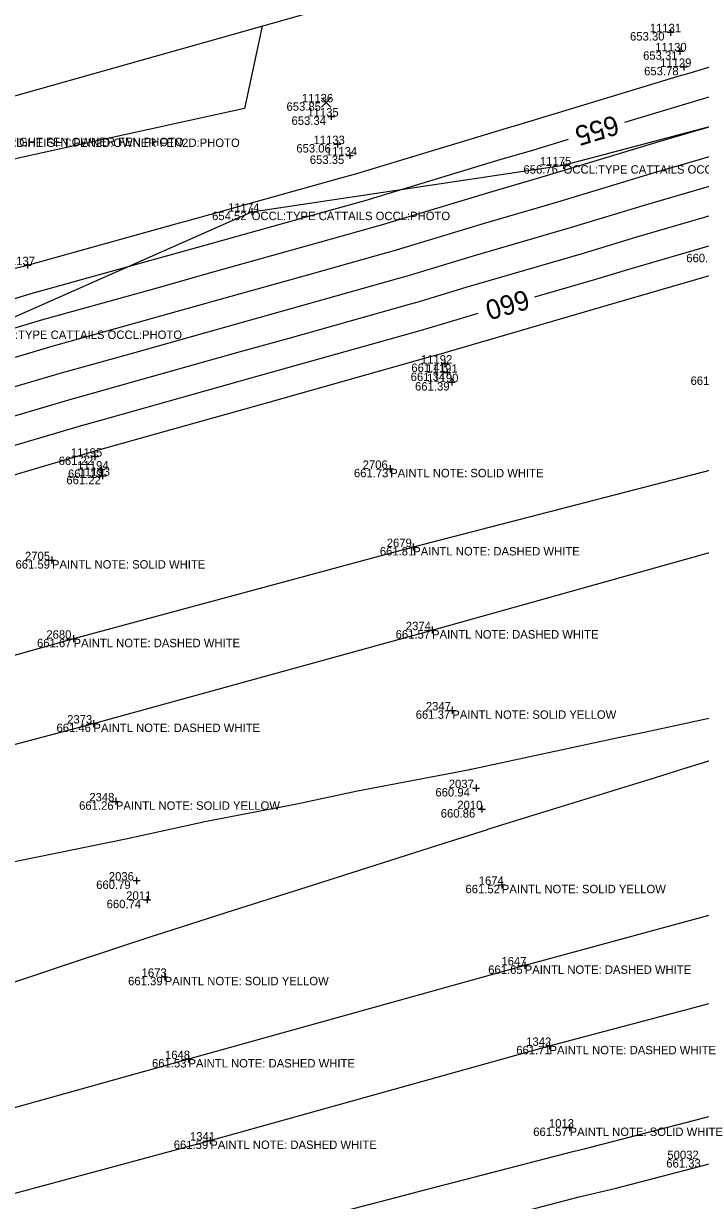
# Model space of a CAD drawing. Extents: x 2129350 to 2137777, y 657588 to 659885.
# Drawn here: x 2130267.9 to 2130364.3, y 657878.6 to 658046.3 of the extents above; entities that cross this region are included whole.
import ezdxf

# ---------------------------------------------------------------- set-up
doc = ezdxf.new("R2010")
doc.units = 0
for name, color, linetype in [('DT_X_Contour_Major', 7, 'Continuous'), ('DT_X_Contour_Minor', 7, 'Continuous'), ('DT_X_TIN_Hull', 7, 'Continuous'), ('PV_X_COP', 7, 'Continuous'), ('SV_X_Occupation_Line', 7, 'Continuous'), ('SV_X_Random_Point', 7, 'Continuous'), ('SV_X_Shot_Marker', 7, 'Continuous'), ('SV_X_Text_Comment', 7, 'Continuous'), ('SV_X_Text_Elevation', 7, 'Continuous'), ('SV_X_Text_Name', 7, 'Continuous')]:
    doc.layers.add(name, color=color, linetype=linetype)

msp = doc.modelspace()

# ---------------------------------------------------------------- linework, layer by layer
at = {"layer": 'DT_X_Contour_Major'}
for points in [[(2130353.54, 658032.24), (2130360.32, 658034.29), (2130364.13, 658035.4), (2130369.43, 658037), (2130373.07, 658038.14), (2130393.39, 658044.25), (2130396.36, 658045.18), (2130417.36, 658051.49), (2130417.59, 658051.56), (2130417.63, 658051.58), (2130439.28, 658058.36), (2130441.49, 658059.06), (2130443.58, 658059.72), (2130449.17, 658061.47)], [(2130436.3, 658036.49), (2130429.32, 658034.29), (2130423.67, 658032.52), (2130423.66, 658032.52), (2130421.89, 658031.96), (2130416.43, 658030.32), (2130397.99, 658024.53), (2130392.9, 658023.01), (2130374.09, 658017.1), (2130372.82, 658016.72), (2130353.91, 658011.22), (2130349.38, 658009.84), (2130340.66, 658007.31)], [(2130249.21, 658002.88), (2130266.44, 658007.07), (2130269.8, 658008.06), (2130269.81, 658008.06), (2130288.44, 658013.25), (2130292.71, 658014.45), (2130311.77, 658019.75), (2130316.87, 658021.19), (2130317.19, 658021.28), (2130335.92, 658026.95), (2130340.42, 658028.26), (2130345.5, 658029.8)], [(2130332.59, 658004.96), (2130329.62, 658004.1), (2130325.6, 658002.88), (2130324.33, 658002.53), (2130304.15, 657996.85), (2130300.28, 657995.77), (2130280.04, 657990.07), (2130276.47, 657989.08), (2130276.41, 657989.06), (2130256.29, 657983.14), (2130252.41, 657982.19), (2130236.45, 657977.49)], [(2130339.75, 657877.24), (2130347.03, 657879.14), (2130352.31, 657880.39), (2130370.7, 657885.15), (2130371.11, 657885.28), (2130376.92, 657887.07), (2130395.18, 657891.81), (2130397.74, 657892.65), (2130400.56, 657893.59), (2130418.83, 657898.39), (2130424.64, 657900.32), (2130436.24, 657903.37)]]:
    msp.add_lwpolyline(points, dxfattribs=at)
at = {"layer": 'DT_X_Contour_Minor'}
for points in [[(2130301.89, 658045.93), (2130299.37, 658034.16), (2130268.63, 658027.44), (2130257.58, 658024.94), (2130259.09, 658023.59), (2130242.77, 658017.14), (2130222.52, 658013.8), (2130223.26, 658014.61), (2130227.6, 658022.07), (2130230.4, 658024.16), (2130185.21, 658011.28), (2130180.81, 658007.91), (2130179.35, 658003.99), (2130173.21, 658003.68), (2130170.31, 658002.6)], [(2130169.21, 657984.52), (2130177.73, 657987.3), (2130180.69, 657988.13), (2130202.05, 657992.79), (2130206.73, 657993.51), (2130211.1, 657994.72), (2130223.52, 658000.83), (2130223.56, 658000.84), (2130243.43, 658005.72), (2130244.31, 658005.97), (2130268.46, 658011.85), (2130268.47, 658011.86), (2130268.47, 658011.86), (2130290.12, 658017.88), (2130291.19, 658018.18), (2130313.3, 658024.34), (2130315.37, 658024.92), (2130315.5, 658024.96), (2130337.18, 658031.52), (2130338.63, 658031.94), (2130361.61, 658038.91), (2130362.39, 658039.14), (2130368.5, 658040.97)], [(2130162.6, 657974), (2130171.59, 657976.56), (2130172.54, 657976.83), (2130178.65, 657978.83), (2130187.57, 657981.3), (2130202.91, 657984.65), (2130206.27, 657985.16), (2130216.19, 657987.91), (2130225.12, 657992.31), (2130225.36, 657992.37), (2130239.64, 657995.87), (2130247.01, 657998.05), (2130264.41, 658002.28), (2130271.12, 658004.26), (2130271.14, 658004.26), (2130286.76, 658008.61), (2130294.22, 658010.71), (2130310.25, 658015.17), (2130318.36, 658017.46), (2130318.87, 658017.6), (2130334.66, 658022.38), (2130342.22, 658024.58), (2130359.04, 658029.68), (2130365.87, 658031.66)], [(2130160.87, 657969.19), (2130172.93, 657972.62), (2130174.21, 657972.98), (2130179.11, 657974.59), (2130191.02, 657977.89), (2130203.34, 657980.58), (2130206.04, 657980.99), (2130218.74, 657984.51), (2130225.92, 657988.04), (2130226.25, 657988.14), (2130237.74, 657990.95), (2130248.36, 657994.08), (2130262.38, 657997.5), (2130272.44, 658000.46), (2130272.47, 658000.47), (2130285.08, 658003.98), (2130295.74, 658006.98), (2130308.72, 658010.59), (2130319.85, 658013.72), (2130320.55, 658013.92), (2130333.4, 658017.81), (2130344.01, 658020.89), (2130357.76, 658025.06), (2130367.61, 658027.93)], [(2130159.15, 657964.38), (2130174.27, 657968.68), (2130175.87, 657969.14), (2130179.57, 657970.35), (2130194.46, 657974.47), (2130203.77, 657976.51), (2130205.82, 657976.82), (2130221.29, 657981.11), (2130226.72, 657983.78), (2130227.15, 657983.9), (2130235.85, 657986.03), (2130249.71, 657990.12), (2130260.35, 657992.71), (2130273.77, 657996.66), (2130273.81, 657996.67), (2130283.4, 657999.34), (2130297.25, 658003.24), (2130307.2, 658006.01), (2130321.35, 658009.99), (2130322.23, 658010.24), (2130332.14, 658013.24), (2130345.8, 658017.21), (2130356.47, 658020.45), (2130369.34, 658024.19)], [(2130371.08, 658020.45), (2130355.19, 658015.83), (2130347.59, 658013.53), (2130330.88, 658008.67), (2130323.91, 658006.56), (2130322.84, 658006.26), (2130305.67, 658001.43), (2130298.77, 657999.5), (2130281.72, 657994.71), (2130275.14, 657992.88), (2130275.09, 657992.86), (2130258.32, 657987.92), (2130251.06, 657986.16), (2130233.95, 657981.11), (2130228.05, 657979.66), (2130227.52, 657979.52), (2130223.84, 657977.7), (2130205.59, 657972.65), (2130204.2, 657972.44), (2130197.9, 657971.06), (2130180.04, 657966.11), (2130177.54, 657965.29), (2130175.61, 657964.74), (2130157.42, 657959.57)], [(2130374.56, 658012.98), (2130352.63, 658006.6), (2130351.17, 658006.16), (2130328.36, 657999.53), (2130327.28, 657999.2), (2130325.83, 657998.79), (2130302.62, 657992.26), (2130301.79, 657992.03), (2130278.36, 657985.44), (2130277.8, 657985.29), (2130277.74, 657985.27), (2130254.26, 657978.35)], [(2130167.99, 657908.35), (2130184.51, 657909.89), (2130184.55, 657909.9), (2130193.68, 657911.1), (2130208.81, 657914.51), (2130229.18, 657919.12), (2130233.22, 657920.09), (2130233.41, 657920.13), (2130233.41, 657920.13), (2130238.6, 657921.18), (2130257.96, 657925.16), (2130267.3, 657927.05), (2130282.44, 657930.16), (2130293.93, 657932.64), (2130306.83, 657935.14), (2130315.45, 657936.98), (2130331.45, 657940.02), (2130331.56, 657940.05), (2130331.64, 657940.06), (2130352.82, 657944.61), (2130356.11, 657945.3), (2130379.56, 657950.35)], [(2130381.78, 657946.2), (2130362.38, 657940.24), (2130357.87, 657938.83), (2130339.97, 657933.32), (2130333.96, 657931.45), (2130333.94, 657931.44), (2130326.86, 657929.18), (2130310.17, 657923.88), (2130296.71, 657919.61), (2130286.64, 657916.39), (2130286.59, 657916.37), (2130274.8, 657912.47), (2130262.78, 657908.44), (2130253.1, 657905.23), (2130238.98, 657900.49), (2130238.67, 657900.39), (2130238.55, 657900.36), (2130222.1, 657895.57), (2130214.58, 657893.24), (2130208.34, 657891.31), (2130190.78, 657886.23), (2130190.77, 657886.23), (2130185.47, 657884.52), (2130166.85, 657878.72)], [(2130153.24, 657835.41), (2130177.1, 657841.67), (2130178.12, 657841.71), (2130201.02, 657847.62), (2130201.11, 657847.65), (2130201.98, 657848.09), (2130225.08, 657854), (2130225.69, 657853.96), (2130226.47, 657854.37), (2130249.22, 657860.2), (2130250.69, 657860.78), (2130273.67, 657866.67), (2130275.08, 657867.15), (2130297.82, 657873), (2130297.93, 657873.03), (2130299.57, 657873.49), (2130322.01, 657879.31), (2130323.98, 657879.85), (2130346.14, 657885.61), (2130347.96, 657886.04), (2130370.12, 657891.78)]]:
    msp.add_lwpolyline(points, dxfattribs=at)
at = {"layer": 'DT_X_TIN_Hull'}
msp.add_lwpolyline([(2130783.99, 658173.92), (2130725.99, 658174.69), (2130684.1, 658160.72), (2130643.82, 658147.62), (2130600.57, 658134.21), (2130551.36, 658118.4), (2130518.75, 658107.99), (2130476.45, 658094.39), (2130448.2, 658086.06), (2130413.51, 658085.79), (2130380.56, 658076.61), (2130381.83, 658071.95), (2130335.13, 658055.3), (2130245.51, 658030.02)], dxfattribs=at)
at = {"layer": 'PV_X_COP'}
for points in [[(2130756.8, 658090.85), (2130709.64, 658077.1), (2130660.65, 658064.17), (2130611.76, 658050.53), (2130564.1, 658038.01), (2130516.21, 658024.74), (2130467.7, 658011.29), (2130419.56, 657997.56), (2130371.3, 657984.1), (2130323.4, 657971.71), (2130275.02, 657958.65), (2130226.86, 657945.08), (2130178.24, 657931.16), (2130131.49, 657919.16), (2130080.47, 657905.05), (2130033.67, 657891.71)], [(2130037.09, 657880.45), (2130085.21, 657893.8), (2130133.36, 657906.99), (2130181.98, 657920.22), (2130229.94, 657933.91), (2130277.86, 657946.56), (2130326.08, 657959.87), (2130374.09, 657973.32), (2130422.71, 657986.65), (2130470.82, 658000.08), (2130519.45, 658012.91), (2130567.41, 658026.23), (2130615.61, 658039.6), (2130663.49, 658052.2), (2130712.28, 658065.72), (2130760.53, 658079.19)], [(2130773.41, 658031.03), (2130725.14, 658018.16), (2130677.1, 658004.43), (2130628.66, 657991.98), (2130580.31, 657978.68), (2130532.19, 657965.06), (2130483.96, 657951.76), (2130435.47, 657938.65), (2130387.69, 657925.25), (2130339.28, 657912.11), (2130291.38, 657898.77), (2130243.11, 657885.29), (2130194.87, 657872.16), (2130146.33, 657859.33), (2130098.51, 657845.32), (2130049.97, 657832.8)], [(2130053.42, 657820.25), (2130101.43, 657834.24), (2130149.82, 657847.48), (2130197.82, 657860.36), (2130245.91, 657874.04), (2130294.49, 657887.16), (2130342.81, 657900.65), (2130391.01, 657913.42), (2130438.97, 657926.55), (2130486.95, 657939.82), (2130535.36, 657953.68), (2130583.74, 657966.83), (2130631.76, 657979.83), (2130680.29, 657993.15), (2130728.05, 658006.58), (2130776.44, 658019.66)]]:
    msp.add_lwpolyline(points, dxfattribs=at)
at = {"layer": 'SV_X_Occupation_Line'}
msp.add_lwpolyline([(2130087.44, 657957.79), (2130125.12, 657969.49), (2130169.35, 657981.55), (2130211.47, 657989.69), (2130262.21, 658002.55), (2130300.39, 658019.48), (2130344.82, 658026.09), (2130388.98, 658037.78), (2130435.6, 658050.49), (2130554.92, 658087.06), (2130644.25, 658113.16), (2130752.81, 658143.9), (2130803.09, 658157.94), (2130847.96, 658175.12), (2130903.78, 658194.81)], dxfattribs=at)
at = {"layer": 'SV_X_Random_Point'}
for p, q in [((2130310.35, 658034.39), (2130311.68, 658035.72)), ((2130310.35, 658035.72), (2130311.68, 658034.39))]:
    msp.add_line(p, q, dxfattribs=at)
at = {"layer": 'SV_X_Shot_Marker'}
for p, q in [((2130359.56, 658045.05), (2130360.56, 658045.05)), ((2130360.06, 658045.55), (2130360.06, 658044.55)), ((2130360.06, 658045.05), (2130360.06, 658045.05)), ((2130361.39, 658042.83), (2130361.39, 658041.83)), ((2130360.89, 658042.33), (2130361.89, 658042.33)), ((2130361.39, 658042.33), (2130361.39, 658042.33)), ((2130361.44, 658040.11), (2130362.44, 658040.11)), ((2130361.94, 658040.61), (2130361.94, 658039.61)), ((2130361.94, 658040.11), (2130361.94, 658040.11)), ((2130311.22, 658033.05), (2130312.22, 658033.05)), ((2130311.72, 658033.55), (2130311.72, 658032.55)), ((2130311.72, 658033.05), (2130311.72, 658033.05)), ((2130312.6, 658029.61), (2130312.6, 658028.61)), ((2130312.1, 658029.11), (2130313.1, 658029.11)), ((2130312.6, 658029.11), (2130312.6, 658029.11)), ((2130314.35, 658027.99), (2130314.35, 658026.99)), ((2130313.85, 658027.49), (2130314.85, 658027.49)), ((2130314.35, 658027.49), (2130314.35, 658027.49)), ((2130344.32, 658026.09), (2130345.32, 658026.09)), ((2130344.82, 658026.59), (2130344.82, 658025.59)), ((2130344.82, 658026.09), (2130344.82, 658026.09)), ((2130299.89, 658019.48), (2130300.89, 658019.48)), ((2130300.39, 658019.98), (2130300.39, 658018.98)), ((2130300.39, 658019.48), (2130300.39, 658019.48)), ((2130267.97, 658011.87), (2130268.97, 658011.87)), ((2130268.47, 658012.37), (2130268.47, 658011.37)), ((2130268.47, 658011.87), (2130268.47, 658011.87)), ((2130327.4, 657997.85), (2130328.4, 657997.85)), ((2130327.9, 657998.35), (2130327.9, 657997.35)), ((2130327.9, 657997.85), (2130327.9, 657997.85)), ((2130327.74, 657996.56), (2130328.74, 657996.56)), ((2130328.24, 657997.06), (2130328.24, 657996.06)), ((2130328.24, 657996.56), (2130328.24, 657996.56)), ((2130328.38, 657995.2), (2130329.38, 657995.2)), ((2130328.88, 657995.7), (2130328.88, 657994.7)), ((2130328.88, 657995.2), (2130328.88, 657995.2)), ((2130277.55, 657984.59), (2130278.55, 657984.59)), ((2130278.05, 657985.09), (2130278.05, 657984.09)), ((2130278.05, 657984.59), (2130278.05, 657984.59)), ((2130278.45, 657982.75), (2130279.45, 657982.75)), ((2130278.95, 657983.25), (2130278.95, 657982.25)), ((2130278.95, 657982.75), (2130278.95, 657982.75)), ((2130279.16, 657982.36), (2130279.16, 657981.36)), ((2130319.62, 657982.85), (2130320.62, 657982.85)), ((2130320.12, 657983.35), (2130320.12, 657982.35)), ((2130320.12, 657982.85), (2130320.12, 657982.85)), ((2130278.66, 657981.86), (2130279.66, 657981.86)), ((2130279.16, 657981.86), (2130279.16, 657981.86)), ((2130322.9, 657971.71), (2130323.9, 657971.71)), ((2130323.4, 657972.21), (2130323.4, 657971.21)), ((2130323.4, 657971.71), (2130323.4, 657971.71)), ((2130271.44, 657969.84), (2130272.44, 657969.84)), ((2130271.94, 657970.34), (2130271.94, 657969.34)), ((2130271.94, 657969.84), (2130271.94, 657969.84)), ((2130275.02, 657959.15), (2130275.02, 657958.15)), ((2130325.58, 657959.87), (2130326.58, 657959.87)), ((2130326.08, 657960.37), (2130326.08, 657959.37)), ((2130326.08, 657959.87), (2130326.08, 657959.87)), ((2130274.52, 657958.65), (2130275.52, 657958.65)), ((2130275.02, 657958.65), (2130275.02, 657958.65)), ((2130328.96, 657948.93), (2130328.96, 657947.93)), ((2130328.46, 657948.43), (2130329.46, 657948.43)), ((2130328.96, 657948.43), (2130328.96, 657948.43)), ((2130277.36, 657946.56), (2130278.36, 657946.56)), ((2130277.86, 657947.06), (2130277.86, 657946.06)), ((2130277.86, 657946.56), (2130277.86, 657946.56)), ((2130331.84, 657937.37), (2130332.84, 657937.37)), ((2130332.34, 657937.87), (2130332.34, 657936.87)), ((2130332.34, 657937.37), (2130332.34, 657937.37)), ((2130280.55, 657935.48), (2130281.55, 657935.48)), ((2130281.05, 657935.98), (2130281.05, 657934.98)), ((2130281.05, 657935.48), (2130281.05, 657935.48)), ((2130332.67, 657934.37), (2130333.67, 657934.37)), ((2130333.17, 657934.87), (2130333.17, 657933.87)), ((2130333.17, 657934.37), (2130333.17, 657934.37)), ((2130283.5, 657924.2), (2130284.5, 657924.2)), ((2130284, 657924.7), (2130284, 657923.7)), ((2130284, 657924.2), (2130284, 657924.2)), ((2130336.02, 657924.09), (2130336.02, 657923.09)), ((2130335.52, 657923.59), (2130336.52, 657923.59)), ((2130336.02, 657923.59), (2130336.02, 657923.59)), ((2130284.98, 657921.46), (2130285.98, 657921.46)), ((2130285.48, 657921.96), (2130285.48, 657920.96)), ((2130285.48, 657921.46), (2130285.48, 657921.46)), ((2130338.78, 657912.11), (2130339.78, 657912.11)), ((2130339.28, 657912.61), (2130339.28, 657911.61)), ((2130339.28, 657912.11), (2130339.28, 657912.11)), ((2130287.5, 657910.48), (2130288.5, 657910.48)), ((2130288, 657910.98), (2130288, 657909.98)), ((2130288, 657910.48), (2130288, 657910.48)), ((2130342.31, 657900.65), (2130343.31, 657900.65)), ((2130342.81, 657901.15), (2130342.81, 657900.15)), ((2130342.81, 657900.65), (2130342.81, 657900.65)), ((2130290.88, 657898.77), (2130291.88, 657898.77)), ((2130291.38, 657899.27), (2130291.38, 657898.27)), ((2130291.38, 657898.77), (2130291.38, 657898.77)), ((2130345.17, 657889.01), (2130346.17, 657889.01)), ((2130345.67, 657889.51), (2130345.67, 657888.51)), ((2130345.67, 657889.01), (2130345.67, 657889.01)), ((2130293.99, 657887.16), (2130294.99, 657887.16)), ((2130294.49, 657887.66), (2130294.49, 657886.66)), ((2130294.49, 657887.16), (2130294.49, 657887.16))]:
    msp.add_line(p, q, dxfattribs=at)

# ---------------------------------------------------------------- texts
at = {"layer": 'DT_X_Contour_Major'}
for s, rotation, p in [('655', 196.864, (2130352.18, 658033.29)), ('660', 196.208, (2130339.45, 658008.42))]:
    msp.add_text(s, height=2.8, rotation=rotation, dxfattribs=at).set_placement(p)
at = {"layer": 'SV_X_Text_Comment'}
for s, p in [('FEN2D:TYPE TYPE CL FEN2D:HEIGHT FEN2D:OWNER FEN2D:PHOTO', (2130245.28, 658028.7)), ('FEN:TYPE TYPE CL FEN:HEIGHT FEN:OWNER FEN:PHOTO', (2130245.51, 658028.82)), ('OCCL:TYPE CATTAILS OCCL:PHOTO', (2130344.82, 658024.9)), ('OCCL:TYPE CATTAILS OCCL:PHOTO', (2130300.39, 658018.28)), ('OCCL:TYPE CATTAILS OCCL:PHOTO', (2130262.21, 658001.35)), ('PAINTL NOTE: SOLID WHITE', (2130320.12, 657981.65)), ('PAINTL NOTE: DASHED WHITE', (2130323.4, 657970.51)), ('PAINTL NOTE: SOLID WHITE', (2130271.94, 657968.64)), ('PAINTL NOTE: DASHED WHITE', (2130326.08, 657958.67)), ('PAINTL NOTE: DASHED WHITE', (2130275.02, 657957.44)), ('PAINTL NOTE: SOLID YELLOW', (2130328.96, 657947.24)), ('PAINTL NOTE: DASHED WHITE', (2130277.86, 657945.36)), ('PAINTL NOTE: SOLID YELLOW', (2130281.05, 657934.28)), ('PAINTL NOTE: SOLID YELLOW', (2130336.02, 657922.39)), ('PAINTL NOTE: DASHED WHITE', (2130339.28, 657910.91)), ('PAINTL NOTE: SOLID YELLOW', (2130288, 657909.28)), ('PAINTL NOTE: DASHED WHITE', (2130342.81, 657899.45)), ('PAINTL NOTE: DASHED WHITE', (2130291.38, 657897.57)), ('PAINTL NOTE: SOLID WHITE', (2130345.67, 657887.81)), ('PAINTL NOTE: DASHED WHITE', (2130294.49, 657885.96))]:
    msp.add_text(s, height=1.2, dxfattribs=at).set_placement(p)
at = {"layer": 'SV_X_Text_Elevation'}
for s, p in [('653.30', (2130354.28, 658043.86)), ('653.31', (2130356.14, 658041.13)), ('653.78', (2130356.29, 658038.91)), ('653.85', (2130305.35, 658033.86)), ('653.34', (2130306.06, 658031.85)), ('653.06', (2130306.75, 658027.91)), ('653.35', (2130308.67, 658026.29)), ('656.76', (2130339.1, 658024.9)), ('654.52', (2130294.75, 658018.28)), ('660.51', (2130362.29, 658012.28)), ('661.41', (2130323.13, 657996.65)), ('661.34', (2130323.04, 657995.36)), ('661.86', (2130362.9, 657994.81)), ('661.39', (2130323.66, 657994)), ('661.22', (2130272.89, 657983.39)), ('661.19', (2130274.22, 657981.55)), ('661.73', (2130314.95, 657981.65)), ('661.22', (2130274, 657980.66)), ('661.81', (2130318.64, 657970.51)), ('661.59', (2130266.75, 657968.64)), ('661.57', (2130320.89, 657958.67)), ('661.67', (2130269.81, 657957.44)), ('661.37', (2130323.76, 657947.24)), ('661.46', (2130272.59, 657945.36)), ('660.94', (2130326.56, 657936.17)), ('661.26', (2130275.81, 657934.28)), ('660.86', (2130327.32, 657933.17)), ('660.79', (2130278.24, 657923)), ('661.52', (2130330.84, 657922.39)), ('660.74', (2130279.73, 657920.26)), ('661.65', (2130334.08, 657910.91)), ('661.39', (2130282.79, 657909.28)), ('661.71', (2130338.08, 657899.45)), ('661.53', (2130286.19, 657897.57)), ('661.57', (2130340.49, 657887.81)), ('661.59', (2130289.29, 657885.96)), ('661.33', (2130359.44, 657883.32))]:
    msp.add_text(s, height=1.2, dxfattribs=at).set_placement(p)
at = {"layer": 'SV_X_Text_Name'}
for s, p in [('11131', (2130357.09, 658045.05)), ('11130', (2130357.88, 658042.33)), ('11129', (2130358.56, 658040.11)), ('11136', (2130307.53, 658035.06)), ('11135', (2130308.32, 658033.05)), ('11133', (2130309.19, 658029.11)), ('11134', (2130310.95, 658027.49)), ('11175', (2130341.45, 658026.09)), ('11174', (2130297.03, 658019.48)), ('11137', (2130265.06, 658011.87)), ('11192', (2130324.5, 657997.85)), ('11191', (2130325.26, 657996.56)), ('11190', (2130325.37, 657995.2)), ('11195', (2130274.64, 657984.59)), ('2706', (2130316.2, 657982.85)), ('11194', (2130275.55, 657982.75)), ('11193', (2130275.75, 657981.86)), ('2679', (2130319.63, 657971.71)), ('2705', (2130268.1, 657969.84)), ('2374', (2130322.34, 657959.87)), ('2680', (2130271.14, 657958.65)), ('2347', (2130325.19, 657948.43)), ('2373', (2130274.11, 657946.56)), ('2037', (2130328.46, 657937.37)), ('2348', (2130277.26, 657935.48)), ('2010', (2130329.68, 657934.37)), ('2036', (2130280.04, 657924.2)), ('1674', (2130332.73, 657923.59)), ('2011', (2130282.52, 657921.46)), ('1647', (2130335.96, 657912.11)), ('1673', (2130284.71, 657910.48)), ('1342', (2130339.49, 657900.65)), ('1648', (2130288.04, 657898.77)), ('1013', (2130342.73, 657889.01)), ('1341', (2130291.6, 657887.16)), ('50032', (2130359.6, 657884.52))]:
    msp.add_text(s, height=1.2, dxfattribs=at).set_placement(p)

doc.saveas('drawing.dxf')
